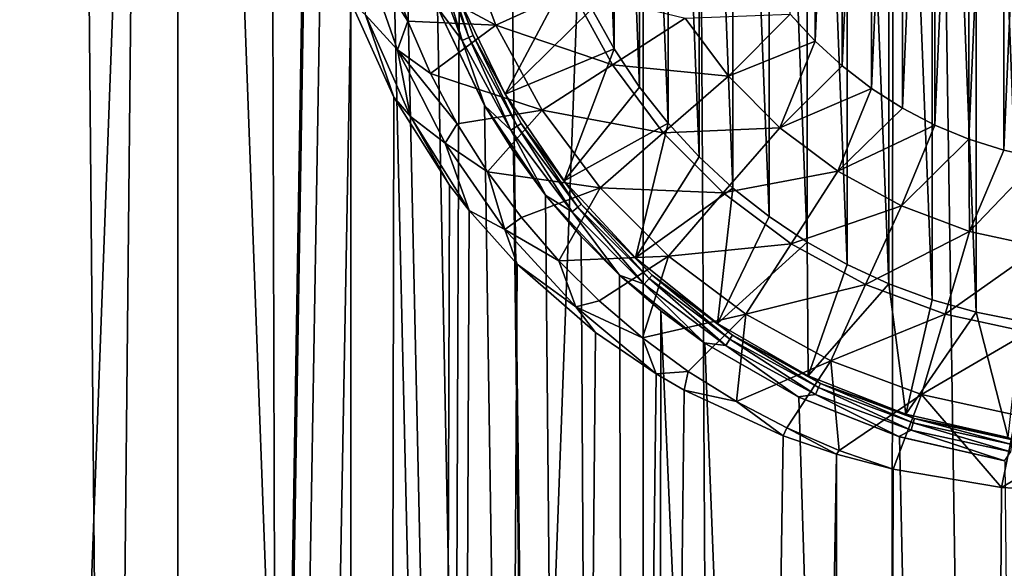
# Model space of a CAD drawing. Header units: metres. Extents: x -24 to 24, y -69 to 184.
# Tile 289 of 656: x -4.67 to -0.46, y 48.73 to 51.07. Entities that reach past the tile are written whole.
import ezdxf

# ---------------------------------------------------------------- set-up
doc = ezdxf.new("R2010")
doc.units = ezdxf.units.M
for name, color, linetype in [('367', 7, 'CONTINUOUS'), ('369', 7, 'CONTINUOUS'), ('4033', 7, 'CONTINUOUS'), ('576', 2, 'CONTINUOUS'), ('580', 2, 'CONTINUOUS'), ('582', 2, 'CONTINUOUS'), ('734', 7, 'CONTINUOUS'), ('735', 7, 'CONTINUOUS'), ('738', 7, 'CONTINUOUS'), ('739', 7, 'CONTINUOUS'), ('741', 7, 'CONTINUOUS'), ('743', 7, 'CONTINUOUS')]:
    doc.layers.add(name, color=color, linetype=linetype)

msp = doc.modelspace()

# ---------------------------------------------------------------- linework, layer by layer
at = {"layer": '367'}
for points in [[(-5.396133, -68.3, -23.642002), (-3.255157, 145.2, -24.030532), (-3.445987, 52.476436, -24.00391)], [(-3.255157, 145.2, -24.030532), (-5.396133, -68.3, -23.642002), (-5.396133, 145.2, -23.642002)], [(-3.445989, 52.023593, -24.003909), (-5.396133, -68.3, -23.642002), (-3.445987, 52.476436, -24.00391)], [(-3.382658, 51.576151, -24.012916), (-5.396133, -68.3, -23.642002), (-3.445989, 52.023593, -24.003909)], [(-3.257658, 51.144112, -24.030193), (-5.396133, -68.3, -23.642002), (-3.382658, 51.576151, -24.012916)], [(-3.255157, -68.3, -24.030532), (-5.396133, -68.3, -23.642002), (-3.257658, 51.144112, -24.030193)], [(-3.074125, 50.736834, -24.05436), (-3.255157, -68.3, -24.030532), (-3.257658, 51.144112, -24.030193)], [(-2.835478, 50.361229, -24.083658), (-3.255157, -68.3, -24.030532), (-3.074125, 50.736834, -24.05436)], [(-2.752013, 50.253609, -24.093338), (-3.255157, -68.3, -24.030532), (-2.835478, 50.361229, -24.083658)], [(-2.546706, 50.024802, -24.115903), (-3.255157, -68.3, -24.030532), (-2.752013, 50.253609, -24.093338)], [(-2.211479, 49.731932, -24.148952), (-3.255157, -68.3, -24.030532), (-2.546706, 50.024802, -24.115903)], [(-1.952704, 49.556092, -24.171253), (-3.255157, -68.3, -24.030532), (-2.211479, 49.731932, -24.148952)], [(-1.832025, 49.486089, -24.180699), (-3.255157, -68.3, -24.030532), (-1.952704, 49.556092, -24.171253)], [(-1.409202, 49.290788, -24.20902), (-3.255157, -68.3, -24.030532), (-1.832025, 49.486089, -24.180699)], [(-1.181085, 49.213175, -24.221221), (-3.255157, -68.3, -24.030532), (-1.409202, 49.290788, -24.20902)], [(-1.087972, -68.3, -24.225582), (-3.255157, -68.3, -24.030532), (-1.181085, 49.213175, -24.221221)], [(-0.939204, 49.149114, -24.231805), (-1.087972, -68.3, -24.225582), (-1.181085, 49.213175, -24.221221)], [(-0.476036, 49.070432, -24.245327), (-1.087972, -68.3, -24.225582), (-0.939204, 49.149114, -24.231805)], [(0.939204, 49.149114, -24.231805), (-1.087972, -68.3, -24.225582), (0.476055, 49.070433, -24.245327)], [(1.087972, -68.3, -24.225582), (-1.087972, -68.3, -24.225582), (0.939204, 49.149114, -24.231805)], [(0.476055, 49.070433, -24.245327), (-1.087972, -68.3, -24.225582), (0, 49.043764, -24.25)], [(0, 49.043764, -24.25), (-1.087972, -68.3, -24.225582), (-0.476036, 49.070432, -24.245327)]]:
    msp.add_3dface(points, dxfattribs=at)
at = {"layer": '369'}
for points in [[(-5.396133, -68.3, 23.642002), (-3.255157, -68.3, 24.030532), (-5.37995, 65.481644, 23.64569)], [(-5.37995, 65.481644, 23.64569), (-3.255157, -68.3, 24.030532), (-4.510412, 65.368551, 23.826848)], [(-4.510412, 65.368551, 23.826848), (-3.255157, -68.3, 24.030532), (-3.631011, 65.276726, 23.976619)], [(-3.631011, 65.276726, 23.976619), (-3.255157, -68.3, 24.030532), (-2.739893, 65.205568, 24.094719)], [(-3.255157, -68.3, 24.030532), (-1.087972, -68.3, 24.225582), (-2.739893, 65.205568, 24.094719)], [(-2.739893, 65.205568, 24.094719), (-1.087972, -68.3, 24.225582), (-1.83678, 65.154766, 24.180338)], [(-1.83678, 65.154766, 24.180338), (-1.087972, -68.3, 24.225582), (-0.922576, 65.124184, 24.232444)], [(-1.087972, -68.3, 24.225582), (1.087972, -68.3, 24.225582), (-0.922576, 65.124184, 24.232444)], [(-0.922576, 65.124184, 24.232444), (1.087972, -68.3, 24.225582), (0, 65.113926, 24.25)]]:
    msp.add_3dface(points, dxfattribs=at)
at = {"layer": '4033'}
for points in [[(-3.206736, 51.363348, -24.171369), (-3.014252, 51.061772, -24.231805), (-3.058383, 50.940191, -24.171369)], [(-3.094907, 51.291278, -24.231805), (-3.014252, 51.061772, -24.231805), (-3.206736, 51.363348, -24.171369)], [(-3.206736, 51.363348, -24.171369), (-3.058383, 50.940191, -24.171369), (-3.194939, 51.088409, -24.093773)], [(-3.074125, 50.736834, -24.05436), (-3.257658, 51.144112, -24.030193), (-3.194939, 51.088409, -24.093773)], [(-3.194939, 51.088409, -24.093773), (-3.058383, 50.940191, -24.171369), (-3.002408, 50.655486, -24.093773)], [(-3.074125, 50.736834, -24.05436), (-3.194939, 51.088409, -24.093773), (-3.002408, 50.655486, -24.093773)], [(-3.014252, 51.061772, -24.231805), (-2.916604, 50.838964, -24.231805), (-3.058383, 50.940191, -24.171369)], [(-3.058383, 50.940191, -24.171369), (-2.802514, 50.624111, -24.231805), (-2.854476, 50.540826, -24.171369)], [(-2.916604, 50.838964, -24.231805), (-2.802514, 50.624111, -24.231805), (-3.058383, 50.940191, -24.171369)], [(-3.058383, 50.940191, -24.171369), (-2.854476, 50.540826, -24.171369), (-3.002408, 50.655486, -24.093773)], [(-2.835478, 50.361229, -24.083658), (-3.074125, 50.736834, -24.05436), (-3.002408, 50.655486, -24.093773)], [(-2.854476, 50.540826, -24.171369), (-2.752013, 50.253609, -24.093338), (-3.002408, 50.655486, -24.093773)], [(-2.752013, 50.253609, -24.093338), (-2.835478, 50.361229, -24.083658), (-3.002408, 50.655486, -24.093773)], [(-2.802514, 50.624111, -24.231805), (-2.672625, 50.418423, -24.231805), (-2.854476, 50.540826, -24.171369)], [(-2.854476, 50.540826, -24.171369), (-2.672625, 50.418423, -24.231805), (-2.598718, 50.172508, -24.171369)], [(-2.752013, 50.253609, -24.093338), (-2.854476, 50.540826, -24.171369), (-2.598718, 50.172508, -24.171369)], [(-2.672625, 50.418423, -24.231805), (-2.52767, 50.22306, -24.231805), (-2.598718, 50.172508, -24.171369)], [(-2.546706, 50.024802, -24.115903), (-2.752013, 50.253609, -24.093338), (-2.598718, 50.172508, -24.171369)], [(-2.52767, 50.22306, -24.231805), (-2.368466, 50.039125, -24.231805), (-2.598718, 50.172508, -24.171369)], [(-2.598718, 50.172508, -24.171369), (-2.368466, 50.039125, -24.231805), (-2.295755, 49.841926, -24.171369)], [(-2.546706, 50.024802, -24.115903), (-2.598718, 50.172508, -24.171369), (-2.295755, 49.841926, -24.171369)], [(-2.211479, 49.731932, -24.148952), (-2.546706, 50.024802, -24.115903), (-2.295755, 49.841926, -24.171369)], [(-2.368466, 50.039125, -24.231805), (-2.19591, 49.867652, -24.231805), (-2.295755, 49.841926, -24.171369)], [(-2.19591, 49.867652, -24.231805), (-2.010974, 49.70961, -24.231805), (-2.295755, 49.841926, -24.171369)], [(-2.010974, 49.70961, -24.231805), (-1.952704, 49.556092, -24.171253), (-2.295755, 49.841926, -24.171369)], [(-1.952704, 49.556092, -24.171253), (-2.211479, 49.731932, -24.148952), (-2.295755, 49.841926, -24.171369)], [(-1.952704, 49.556092, -24.171253), (-2.010974, 49.70961, -24.231805), (-1.814702, 49.565888, -24.231805)], [(-1.832025, 49.486089, -24.180699), (-1.952704, 49.556092, -24.171253), (-1.814702, 49.565888, -24.231805)], [(-1.832025, 49.486089, -24.180699), (-1.814702, 49.565888, -24.231805), (-1.608201, 49.437298, -24.231805)], [(-1.409202, 49.290788, -24.20902), (-1.832025, 49.486089, -24.180699), (-1.608201, 49.437298, -24.231805)], [(-1.409202, 49.290788, -24.20902), (-1.608201, 49.437298, -24.231805), (-1.392633, 49.324565, -24.231805)], [(-1.181085, 49.213175, -24.221221), (-1.409202, 49.290788, -24.20902), (-1.392633, 49.324565, -24.231805)], [(-1.181085, 49.213175, -24.221221), (-1.392633, 49.324565, -24.231805), (-1.169215, 49.228322, -24.231805)], [(-0.939204, 49.149114, -24.231805), (-1.181085, 49.213175, -24.221221), (-1.169215, 49.228322, -24.231805)]]:
    msp.add_3dface(points, dxfattribs=at)
at = {"layer": '576'}
for points in [[(-3.996623, 5.623234, -21.379652), (-3.996623, 58.7, -21.379652), (-5.952156, 58.7, -20.919712)], [(-5.952156, 5.623234, -20.919712), (-3.996623, 5.623234, -21.379652), (-5.952156, 58.7, -20.919712)], [(-3.996623, 58.7, -21.379652), (-2.006928, 5.623234, -21.65721), (-3.091406, 52.019353, -21.529183)], [(-3.996623, 5.623234, -21.379652), (-2.006928, 5.623234, -21.65721), (-3.996623, 58.7, -21.379652)], [(-3.091406, 52.019353, -21.529183), (-2.006928, 5.623234, -21.65721), (-3.02287, 51.56279, -21.538913)], [(-3.02287, 51.56279, -21.538913), (-2.006928, 5.623234, -21.65721), (-2.886947, 51.120602, -21.557552)], [(-2.886947, 51.120602, -21.557552), (-2.006928, 5.623234, -21.65721), (-2.686161, 50.702569, -21.58349)], [(-2.686161, 50.702569, -21.58349), (-2.006928, 5.623234, -21.65721), (-2.562655, 50.505641, -21.598502)], [(-2.562655, 50.505641, -21.598502), (-2.006928, 5.623234, -21.65721), (-2.424607, 50.318347, -21.614435)], [(-2.424607, 50.318347, -21.614435), (-2.006928, 5.623234, -21.65721), (-2.272907, 50.141949, -21.630913)], [(-2.272907, 50.141949, -21.630913), (-2.006928, 5.623234, -21.65721), (-2.108212, 49.977241, -21.647585)], [(-2.108212, 49.977241, -21.647585), (-2.006928, 5.623234, -21.65721), (-1.93185, 49.82555, -21.664036)], [(-2.006928, 5.623234, -21.65721), (0, 5.623234, -21.75), (-1.93185, 49.82555, -21.664036)], [(-1.93185, 49.82555, -21.664036), (0, 5.623234, -21.75), (-1.744516, 49.687451, -21.679925)], [(-1.744516, 49.687451, -21.679925), (0, 5.623234, -21.75), (-1.342262, 49.45566, -21.708543)], [(-1.342262, 49.45566, -21.708543), (0, 5.623234, -21.75), (-0.910939, 49.286862, -21.730916)], [(-0.910939, 49.286862, -21.730916), (0, 5.623234, -21.75), (-0.460296, 49.184364, -21.745129)]]:
    msp.add_3dface(points, dxfattribs=at)
at = {"layer": '580'}
for points in [[(-5.952156, 5.623234, 20.919712), (-5.952156, 58.7, 20.919712), (-3.996623, 58.7, 21.379652)], [(-3.996623, 5.623234, 21.379652), (-5.952156, 5.623234, 20.919712), (-3.996623, 58.7, 21.379652)], [(-3.996623, 5.623234, 21.379652), (-3.996623, 58.7, 21.379652), (-2.006928, 58.7, 21.65721)], [(-2.006928, 5.623234, 21.65721), (-3.996623, 5.623234, 21.379652), (-2.006928, 58.7, 21.65721)], [(-2.006928, 5.623234, 21.65721), (-2.006928, 58.7, 21.65721), (0, 58.7, 21.75)], [(0, 5.623234, 21.75), (-2.006928, 5.623234, 21.65721), (0, 58.7, 21.75)]]:
    msp.add_3dface(points, dxfattribs=at)
at = {"layer": '582'}
for points in [[(-2.886947, 51.120602, -21.557552), (-2.686161, 50.702569, -21.58349), (-2.885709, 51.117443, -23.573205)], [(-2.885709, 51.117443, -23.573205), (-2.686161, 50.702569, -21.58349), (-2.684679, 50.7, -23.573205)], [(-2.686161, 50.702569, -21.58349), (-2.562655, 50.505641, -21.598502), (-2.684679, 50.7, -23.573205)], [(-2.684679, 50.7, -23.573205), (-2.424607, 50.318347, -21.614435), (-2.423678, 50.317182, -23.573205)], [(-2.562655, 50.505641, -21.598502), (-2.424607, 50.318347, -21.614435), (-2.684679, 50.7, -23.573205)], [(-2.424607, 50.318347, -21.614435), (-2.272907, 50.141949, -21.630913), (-2.423678, 50.317182, -23.573205)], [(-2.423678, 50.317182, -23.573205), (-2.272907, 50.141949, -21.630913), (-2.108535, 49.977539, -23.573205)], [(-2.272907, 50.141949, -21.630913), (-2.108212, 49.977241, -21.647585), (-2.108535, 49.977539, -23.573205)], [(-2.108535, 49.977539, -23.573205), (-1.93185, 49.82555, -21.664036), (-1.746292, 49.68866, -23.573205)], [(-2.108212, 49.977241, -21.647585), (-1.93185, 49.82555, -21.664036), (-2.108535, 49.977539, -23.573205)], [(-1.93185, 49.82555, -21.664036), (-1.744516, 49.687451, -21.679925), (-1.746292, 49.68866, -23.573205)], [(-1.746292, 49.68866, -23.573205), (-1.744516, 49.687451, -21.679925), (-1.34504, 49.456997, -23.573205)], [(-1.744516, 49.687451, -21.679925), (-1.342262, 49.45566, -21.708543), (-1.34504, 49.456997, -23.573205)], [(-1.34504, 49.456997, -23.573205), (-1.342262, 49.45566, -21.708543), (-0.913741, 49.287724, -23.573205)], [(-1.342262, 49.45566, -21.708543), (-0.910939, 49.286862, -21.730916), (-0.913741, 49.287724, -23.573205)], [(-0.913741, 49.287724, -23.573205), (-0.910939, 49.286862, -21.730916), (-0.462031, 49.184624, -23.573205)], [(-0.910939, 49.286862, -21.730916), (-0.460296, 49.184364, -21.745129), (-0.462031, 49.184624, -23.573205)]]:
    msp.add_3dface(points, dxfattribs=at)
at = {"layer": '734'}
for points in [[(-0.583636, 54.680919, -18.1), (-0.391079, 49.780778, -18.1), (-0.391079, 54.719222, -18.1)], [(-0.772519, 54.627648, -18.1), (-0.583636, 49.819081, -18.1), (-0.583636, 54.680919, -18.1)], [(-0.583636, 49.819081, -18.1), (-0.391079, 49.780778, -18.1), (-0.583636, 54.680919, -18.1)], [(-0.956729, 54.559689, -18.1), (-0.772519, 49.872352, -18.1), (-0.772519, 54.627648, -18.1)], [(-0.772519, 49.872352, -18.1), (-0.583636, 49.819081, -18.1), (-0.772519, 54.627648, -18.1)], [(-1.134959, 54.477525, -18.1), (-0.956729, 49.940311, -18.1), (-0.956729, 54.559689, -18.1)], [(-0.956729, 49.940311, -18.1), (-0.772519, 49.872352, -18.1), (-0.956729, 54.559689, -18.1)], [(-1.306255, 54.381595, -18.1), (-1.134959, 50.022475, -18.1), (-1.134959, 54.477525, -18.1)], [(-1.134959, 50.022475, -18.1), (-0.956729, 49.940311, -18.1), (-1.134959, 54.477525, -18.1)], [(-1.469461, 54.272543, -18.1), (-1.306255, 50.118405, -18.1), (-1.306255, 54.381595, -18.1)], [(-1.306255, 50.118405, -18.1), (-1.134959, 50.022475, -18.1), (-1.306255, 54.381595, -18.1)], [(-1.623629, 54.151007, -18.1), (-1.469461, 50.227457, -18.1), (-1.469461, 54.272543, -18.1)], [(-1.469461, 50.227457, -18.1), (-1.306255, 50.118405, -18.1), (-1.469461, 54.272543, -18.1)], [(-1.767756, 54.017776, -18.1), (-1.623629, 50.348993, -18.1), (-1.623629, 54.151007, -18.1)], [(-1.623629, 50.348993, -18.1), (-1.469461, 50.227457, -18.1), (-1.623629, 54.151007, -18.1)], [(-1.901013, 53.873623, -18.1), (-1.767756, 50.482224, -18.1), (-1.767756, 54.017776, -18.1)], [(-1.767756, 50.482224, -18.1), (-1.623629, 50.348993, -18.1), (-1.767756, 54.017776, -18.1)], [(-2.022556, 53.719443, -18.1), (-1.901013, 50.626377, -18.1), (-1.901013, 53.873623, -18.1)], [(-1.901013, 50.626377, -18.1), (-1.767756, 50.482224, -18.1), (-1.901013, 53.873623, -18.1)], [(-2.131587, 53.556266, -18.1), (-2.022556, 50.780557, -18.1), (-2.022556, 53.719443, -18.1)], [(-2.022556, 50.780557, -18.1), (-1.901013, 50.626377, -18.1), (-2.022556, 53.719443, -18.1)], [(-2.227523, 53.38496, -18.1), (-2.131587, 50.943734, -18.1), (-2.131587, 53.556266, -18.1)], [(-2.131587, 50.943734, -18.1), (-2.022556, 50.780557, -18.1), (-2.131587, 53.556266, -18.1)], [(-2.227523, 51.11504, -18.1), (-2.131587, 50.943734, -18.1), (-2.227523, 53.38496, -18.1)]]:
    msp.add_3dface(points, dxfattribs=at)
at = {"layer": '735'}
for points in [[(-0.464795, 50.511045, -24.6), (-0.311349, 54.022868, -24.6), (-0.311349, 50.477132, -24.6)], [(-0.464795, 53.988955, -24.6), (-0.311349, 54.022868, -24.6), (-0.464795, 50.511045, -24.6)], [(-0.614722, 50.558221, -24.6), (-0.464795, 53.988955, -24.6), (-0.464795, 50.511045, -24.6)], [(-0.614722, 53.941779, -24.6), (-0.464795, 53.988955, -24.6), (-0.614722, 50.558221, -24.6)], [(-0.759849, 50.618243, -24.6), (-0.614722, 53.941779, -24.6), (-0.614722, 50.558221, -24.6)], [(-0.759849, 53.881757, -24.6), (-0.614722, 53.941779, -24.6), (-0.759849, 50.618243, -24.6)], [(-0.899196, 50.690691, -24.6), (-0.759849, 53.881757, -24.6), (-0.759849, 50.618243, -24.6)], [(-0.899196, 53.809309, -24.6), (-0.759849, 53.881757, -24.6), (-0.899196, 50.690691, -24.6)], [(-1.031766, 50.775057, -24.6), (-0.899196, 53.809309, -24.6), (-0.899196, 50.690691, -24.6)], [(-1.031766, 53.724943, -24.6), (-0.899196, 53.809309, -24.6), (-1.031766, 50.775057, -24.6)], [(-1.156458, 50.870651, -24.6), (-1.031766, 53.724943, -24.6), (-1.031766, 50.775057, -24.6)], [(-1.156458, 53.629349, -24.6), (-1.031766, 53.724943, -24.6), (-1.156458, 50.870651, -24.6)], [(-1.272312, 50.976728, -24.6), (-1.156458, 53.629349, -24.6), (-1.156458, 50.870651, -24.6)], [(-1.272312, 53.523272, -24.6), (-1.156458, 53.629349, -24.6), (-1.272312, 50.976728, -24.6)], [(-1.378498, 51.092528, -24.6), (-1.272312, 53.523272, -24.6), (-1.272312, 50.976728, -24.6)]]:
    msp.add_3dface(points, dxfattribs=at)
at = {"layer": '738'}
for points in [[(-2.78271, 51.432923, -24.390983), (-2.638104, 51.045218, -24.390983), (-3.094907, 51.291278, -24.231805)], [(-2.638104, 51.045218, -24.390983), (-2.78271, 51.432923, -24.390983), (-2.313012, 51.193683, -24.506587)], [(-3.094907, 51.291278, -24.231805), (-2.638104, 51.045218, -24.390983), (-3.014252, 51.061772, -24.231805)], [(-2.638104, 51.045218, -24.390983), (-2.313012, 51.193683, -24.506587), (-2.139139, 50.875259, -24.506587)], [(-2.313012, 51.193683, -24.506587), (-1.828689, 51.074773, -24.576625), (-2.139139, 50.875259, -24.506587)], [(-1.828689, 51.074773, -24.576625), (-1.642823, 50.826486, -24.576625), (-2.139139, 50.875259, -24.506587)], [(-1.828689, 51.074773, -24.576625), (-1.378498, 51.092528, -24.6), (-1.642823, 50.826486, -24.576625)], [(-1.378498, 51.092528, -24.6), (-1.272312, 50.976728, -24.6), (-1.642823, 50.826486, -24.576625)], [(-3.014252, 51.061772, -24.231805), (-2.638104, 51.045218, -24.390983), (-2.916604, 50.838964, -24.231805)], [(-2.638104, 51.045218, -24.390983), (-2.439794, 50.68204, -24.390983), (-2.916604, 50.838964, -24.231805)], [(-2.439794, 50.68204, -24.390983), (-2.638104, 51.045218, -24.390983), (-2.139139, 50.875259, -24.506587)], [(-1.642823, 50.826486, -24.576625), (-1.272312, 50.976728, -24.6), (-1.423514, 50.607177, -24.576625)], [(-1.272312, 50.976728, -24.6), (-1.156458, 50.870651, -24.6), (-1.423514, 50.607177, -24.576625)], [(-2.439794, 50.68204, -24.390983), (-2.139139, 50.875259, -24.506587), (-1.92172, 50.58482, -24.506587)], [(-2.139139, 50.875259, -24.506587), (-1.642823, 50.826486, -24.576625), (-1.92172, 50.58482, -24.506587)], [(-1.156458, 50.870651, -24.6), (-1.031766, 50.775057, -24.6), (-1.423514, 50.607177, -24.576625)], [(-2.916604, 50.838964, -24.231805), (-2.439794, 50.68204, -24.390983), (-2.802514, 50.624111, -24.231805)], [(-1.642823, 50.826486, -24.576625), (-1.423514, 50.607177, -24.576625), (-1.92172, 50.58482, -24.506587)], [(-1.423514, 50.607177, -24.576625), (-1.031766, 50.775057, -24.6), (-1.175227, 50.421311, -24.576625)], [(-1.031766, 50.775057, -24.6), (-0.899196, 50.690691, -24.6), (-1.175227, 50.421311, -24.576625)], [(-0.899196, 50.690691, -24.6), (-0.759849, 50.618243, -24.6), (-1.175227, 50.421311, -24.576625)], [(-2.802514, 50.624111, -24.231805), (-2.439794, 50.68204, -24.390983), (-2.672625, 50.418423, -24.231805)], [(-2.439794, 50.68204, -24.390983), (-2.191816, 50.350781, -24.390983), (-2.672625, 50.418423, -24.231805)], [(-2.191816, 50.350781, -24.390983), (-2.439794, 50.68204, -24.390983), (-1.92172, 50.58482, -24.506587)], [(-1.92172, 50.58482, -24.506587), (-1.423514, 50.607177, -24.576625), (-1.66518, 50.32828, -24.506587)], [(-1.423514, 50.607177, -24.576625), (-1.175227, 50.421311, -24.576625), (-1.66518, 50.32828, -24.506587)], [(-1.175227, 50.421311, -24.576625), (-0.759849, 50.618243, -24.6), (-0.903015, 50.272673, -24.576625)], [(-0.759849, 50.618243, -24.6), (-0.614722, 50.558221, -24.6), (-0.903015, 50.272673, -24.576625)], [(-2.191816, 50.350781, -24.390983), (-1.92172, 50.58482, -24.506587), (-1.66518, 50.32828, -24.506587)], [(-0.903015, 50.272673, -24.576625), (-0.614722, 50.558221, -24.6), (-0.612421, 50.164287, -24.576625)], [(-0.614722, 50.558221, -24.6), (-0.464795, 50.511045, -24.6), (-0.612421, 50.164287, -24.576625)], [(-0.464795, 50.511045, -24.6), (-0.311349, 50.477132, -24.6), (-0.612421, 50.164287, -24.576625)], [(-0.612421, 50.164287, -24.576625), (-0.311349, 50.477132, -24.6), (-0.309359, 50.09836, -24.576625)], [(-2.672625, 50.418423, -24.231805), (-2.191816, 50.350781, -24.390983), (-2.52767, 50.22306, -24.231805)], [(-1.66518, 50.32828, -24.506587), (-1.175227, 50.421311, -24.576625), (-1.374741, 50.110861, -24.506587)], [(-1.175227, 50.421311, -24.576625), (-0.903015, 50.272673, -24.576625), (-1.374741, 50.110861, -24.506587)], [(-2.52767, 50.22306, -24.231805), (-2.191816, 50.350781, -24.390983), (-2.368466, 50.039125, -24.231805)], [(-2.191816, 50.350781, -24.390983), (-1.899219, 50.058184, -24.390983), (-2.368466, 50.039125, -24.231805)], [(-1.899219, 50.058184, -24.390983), (-2.191816, 50.350781, -24.390983), (-1.66518, 50.32828, -24.506587)], [(-1.899219, 50.058184, -24.390983), (-1.66518, 50.32828, -24.506587), (-1.374741, 50.110861, -24.506587)], [(-1.374741, 50.110861, -24.506587), (-0.903015, 50.272673, -24.576625), (-1.056317, 49.936988, -24.506587)], [(-0.903015, 50.272673, -24.576625), (-0.612421, 50.164287, -24.576625), (-1.056317, 49.936988, -24.506587)], [(-1.056317, 49.936988, -24.506587), (-0.612421, 50.164287, -24.576625), (-0.716389, 49.810202, -24.506587)], [(-0.612421, 50.164287, -24.576625), (-0.309359, 50.09836, -24.576625), (-0.716389, 49.810202, -24.506587)], [(-1.56796, 49.810206, -24.390983), (-1.899219, 50.058184, -24.390983), (-1.374741, 50.110861, -24.506587)], [(-1.56796, 49.810206, -24.390983), (-1.374741, 50.110861, -24.506587), (-1.056317, 49.936988, -24.506587)], [(-2.368466, 50.039125, -24.231805), (-1.899219, 50.058184, -24.390983), (-2.19591, 49.867652, -24.231805)], [(-2.19591, 49.867652, -24.231805), (-1.899219, 50.058184, -24.390983), (-2.010974, 49.70961, -24.231805)], [(-1.899219, 50.058184, -24.390983), (-1.56796, 49.810206, -24.390983), (-2.010974, 49.70961, -24.231805)], [(-0.716389, 49.810202, -24.506587), (-0.309359, 50.09836, -24.576625), (-0.361878, 49.733082, -24.506587)], [(-1.204782, 49.611896, -24.390983), (-1.56796, 49.810206, -24.390983), (-1.056317, 49.936988, -24.506587)], [(-1.204782, 49.611896, -24.390983), (-1.056317, 49.936988, -24.506587), (-0.716389, 49.810202, -24.506587)], [(-2.010974, 49.70961, -24.231805), (-1.56796, 49.810206, -24.390983), (-1.814702, 49.565888, -24.231805)], [(-1.814702, 49.565888, -24.231805), (-1.56796, 49.810206, -24.390983), (-1.608201, 49.437298, -24.231805)], [(-1.56796, 49.810206, -24.390983), (-1.204782, 49.611896, -24.390983), (-1.608201, 49.437298, -24.231805)], [(-0.817077, 49.46729, -24.390983), (-1.204782, 49.611896, -24.390983), (-0.716389, 49.810202, -24.506587)], [(-0.817077, 49.46729, -24.390983), (-0.716389, 49.810202, -24.506587), (-0.361878, 49.733082, -24.506587)], [(-0.41274, 49.379332, -24.390983), (-0.817077, 49.46729, -24.390983), (-0.361878, 49.733082, -24.506587)], [(-1.608201, 49.437298, -24.231805), (-1.204782, 49.611896, -24.390983), (-1.392633, 49.324565, -24.231805)], [(-1.392633, 49.324565, -24.231805), (-1.204782, 49.611896, -24.390983), (-1.169215, 49.228322, -24.231805)], [(-1.204782, 49.611896, -24.390983), (-0.817077, 49.46729, -24.390983), (-1.169215, 49.228322, -24.231805)], [(-0.817077, 49.46729, -24.390983), (-0.939204, 49.149114, -24.231805), (-1.169215, 49.228322, -24.231805)], [(-0.476036, 49.070432, -24.245327), (-0.939204, 49.149114, -24.231805), (-0.817077, 49.46729, -24.390983)], [(-0.41274, 49.379332, -24.390983), (-0.476036, 49.070432, -24.245327), (-0.817077, 49.46729, -24.390983)], [(0, 49.349812, -24.390983), (-0.476036, 49.070432, -24.245327), (-0.41274, 49.379332, -24.390983)], [(0, 49.043764, -24.25), (-0.476036, 49.070432, -24.245327), (0, 49.349812, -24.390983)]]:
    msp.add_3dface(points, dxfattribs=at)
at = {"layer": '739'}
for points in [[(-2.792621, 51.153977, -23.4), (-2.598076, 50.75, -23.4), (-2.792614, 51.153958, -18.6)], [(-2.792614, 51.153958, -18.6), (-2.598076, 50.75, -23.4), (-2.598069, 50.749987, -18.6)], [(-2.598076, 50.75, -23.4), (-2.345495, 50.379531, -23.4), (-2.598069, 50.749987, -18.6)], [(-2.598069, 50.749987, -18.6), (-2.345495, 50.379531, -23.4), (-2.345475, 50.379506, -18.6)], [(-2.345495, 50.379531, -23.4), (-2.040519, 50.050845, -23.4), (-2.345475, 50.379506, -18.6)], [(-2.345475, 50.379506, -18.6), (-2.040519, 50.050845, -23.4), (-2.0405, 50.050828, -18.6)], [(-2.040519, 50.050845, -23.4), (-1.689961, 49.771284, -23.4), (-2.0405, 50.050828, -18.6)], [(-2.0405, 50.050828, -18.6), (-1.689961, 49.771284, -23.4), (-1.689946, 49.771274, -18.6)], [(-1.689961, 49.771284, -23.4), (-1.301652, 49.547094, -23.4), (-1.689946, 49.771274, -18.6)], [(-1.689946, 49.771274, -18.6), (-1.301652, 49.547094, -23.4), (-1.301623, 49.54708, -18.6)], [(-1.301652, 49.547094, -23.4), (-0.884266, 49.383282, -23.4), (-1.301623, 49.54708, -18.6)], [(-1.301623, 49.54708, -18.6), (-0.884266, 49.383282, -23.4), (-0.884264, 49.383281, -18.6)], [(-0.884266, 49.383282, -23.4), (-0.447127, 49.283508, -23.4), (-0.884264, 49.383281, -18.6)], [(-0.884264, 49.383281, -18.6), (-0.447127, 49.283508, -23.4), (-0.447112, 49.283505, -18.6)]]:
    msp.add_3dface(points, dxfattribs=at)
at = {"layer": '741'}
for points in [[(-2.309693, 51.293276, -18.1), (-2.792614, 51.153958, -18.6), (-2.598069, 50.749987, -18.6)], [(-2.227523, 51.11504, -18.1), (-2.309693, 51.293276, -18.1), (-2.598069, 50.749987, -18.6)], [(-2.131587, 50.943734, -18.1), (-2.227523, 51.11504, -18.1), (-2.598069, 50.749987, -18.6)], [(-2.131587, 50.943734, -18.1), (-2.598069, 50.749987, -18.6), (-2.345475, 50.379506, -18.6)], [(-2.022556, 50.780557, -18.1), (-2.131587, 50.943734, -18.1), (-2.345475, 50.379506, -18.6)], [(-1.901013, 50.626377, -18.1), (-2.022556, 50.780557, -18.1), (-2.345475, 50.379506, -18.6)], [(-1.901013, 50.626377, -18.1), (-2.345475, 50.379506, -18.6), (-2.0405, 50.050828, -18.6)], [(-1.767756, 50.482224, -18.1), (-1.901013, 50.626377, -18.1), (-2.0405, 50.050828, -18.6)], [(-1.623629, 50.348993, -18.1), (-1.767756, 50.482224, -18.1), (-2.0405, 50.050828, -18.6)], [(-1.623629, 50.348993, -18.1), (-2.0405, 50.050828, -18.6), (-1.689946, 49.771274, -18.6)], [(-1.469461, 50.227457, -18.1), (-1.623629, 50.348993, -18.1), (-1.689946, 49.771274, -18.6)], [(-1.306255, 50.118405, -18.1), (-1.469461, 50.227457, -18.1), (-1.689946, 49.771274, -18.6)], [(-1.306255, 50.118405, -18.1), (-1.689946, 49.771274, -18.6), (-1.301623, 49.54708, -18.6)], [(-1.134959, 50.022475, -18.1), (-1.306255, 50.118405, -18.1), (-1.301623, 49.54708, -18.6)], [(-0.956729, 49.940311, -18.1), (-1.134959, 50.022475, -18.1), (-1.301623, 49.54708, -18.6)], [(-0.956729, 49.940311, -18.1), (-1.301623, 49.54708, -18.6), (-0.884264, 49.383281, -18.6)], [(-0.772519, 49.872352, -18.1), (-0.956729, 49.940311, -18.1), (-0.884264, 49.383281, -18.6)], [(-0.583636, 49.819081, -18.1), (-0.772519, 49.872352, -18.1), (-0.884264, 49.383281, -18.6)], [(-0.583636, 49.819081, -18.1), (-0.884264, 49.383281, -18.6), (-0.447112, 49.283505, -18.6)], [(-0.391079, 49.780778, -18.1), (-0.583636, 49.819081, -18.1), (-0.447112, 49.283505, -18.6)]]:
    msp.add_3dface(points, dxfattribs=at)
at = {"layer": '743'}
for points in [[(-2.934685, 51.388299, -23.541421), (-2.782181, 50.979421, -23.541421), (-2.904163, 51.397261, -23.499955)], [(-2.934685, 51.388299, -23.541421), (-2.885709, 51.117443, -23.573205), (-2.782181, 50.979421, -23.541421)], [(-2.753246, 50.992635, -23.499955), (-2.884992, 51.40289, -23.451663), (-2.904163, 51.397261, -23.499955)], [(-2.782181, 50.979421, -23.541421), (-2.753246, 50.992635, -23.499955), (-2.904163, 51.397261, -23.499955)], [(-2.73507, 51.000935, -23.451663), (-2.884992, 51.40289, -23.451663), (-2.753246, 50.992635, -23.499955)], [(-2.73507, 51.000935, -23.451663), (-2.792621, 51.153977, -23.4), (-2.884992, 51.40289, -23.451663)], [(-2.598076, 50.75, -23.4), (-2.792621, 51.153977, -23.4), (-2.73507, 51.000935, -23.451663)], [(-2.885709, 51.117443, -23.573205), (-2.684679, 50.7, -23.573205), (-2.782181, 50.979421, -23.541421)], [(-2.782181, 50.979421, -23.541421), (-2.57304, 50.596408, -23.541421), (-2.753246, 50.992635, -23.499955)], [(-2.54628, 50.613605, -23.499955), (-2.73507, 51.000935, -23.451663), (-2.753246, 50.992635, -23.499955)], [(-2.57304, 50.596408, -23.541421), (-2.54628, 50.613605, -23.499955), (-2.753246, 50.992635, -23.499955)], [(-2.529471, 50.624408, -23.451663), (-2.73507, 51.000935, -23.451663), (-2.54628, 50.613605, -23.499955)], [(-2.529471, 50.624408, -23.451663), (-2.598076, 50.75, -23.4), (-2.73507, 51.000935, -23.451663)], [(-2.782181, 50.979421, -23.541421), (-2.684679, 50.7, -23.573205), (-2.57304, 50.596408, -23.541421)], [(-2.345495, 50.379531, -23.4), (-2.598076, 50.75, -23.4), (-2.529471, 50.624408, -23.451663)], [(-2.684679, 50.7, -23.573205), (-2.423678, 50.317182, -23.573205), (-2.57304, 50.596408, -23.541421)], [(-2.57304, 50.596408, -23.541421), (-2.31152, 50.247057, -23.541421), (-2.54628, 50.613605, -23.499955)], [(-2.287479, 50.267888, -23.499955), (-2.529471, 50.624408, -23.451663), (-2.54628, 50.613605, -23.499955)], [(-2.31152, 50.247057, -23.541421), (-2.287479, 50.267888, -23.499955), (-2.54628, 50.613605, -23.499955)], [(-2.272379, 50.280973, -23.451663), (-2.529471, 50.624408, -23.451663), (-2.287479, 50.267888, -23.499955)], [(-2.272379, 50.280973, -23.451663), (-2.345495, 50.379531, -23.4), (-2.529471, 50.624408, -23.451663)], [(-2.57304, 50.596408, -23.541421), (-2.423678, 50.317182, -23.573205), (-2.31152, 50.247057, -23.541421)], [(-2.040519, 50.050845, -23.4), (-2.345495, 50.379531, -23.4), (-2.272379, 50.280973, -23.451663)], [(-2.423678, 50.317182, -23.573205), (-2.108535, 49.977539, -23.573205), (-2.31152, 50.247057, -23.541421)], [(-2.31152, 50.247057, -23.541421), (-2.002943, 49.93848, -23.541421), (-2.287479, 50.267888, -23.499955)], [(-1.982112, 49.962521, -23.499955), (-2.272379, 50.280973, -23.451663), (-2.287479, 50.267888, -23.499955)], [(-2.002943, 49.93848, -23.541421), (-1.982112, 49.962521, -23.499955), (-2.287479, 50.267888, -23.499955)], [(-1.969027, 49.977621, -23.451663), (-2.272379, 50.280973, -23.451663), (-1.982112, 49.962521, -23.499955)], [(-1.969027, 49.977621, -23.451663), (-2.040519, 50.050845, -23.4), (-2.272379, 50.280973, -23.451663)], [(-2.31152, 50.247057, -23.541421), (-2.108535, 49.977539, -23.573205), (-2.002943, 49.93848, -23.541421)], [(-1.689961, 49.771284, -23.4), (-2.040519, 50.050845, -23.4), (-1.969027, 49.977621, -23.451663)], [(-2.108535, 49.977539, -23.573205), (-1.746292, 49.68866, -23.573205), (-2.002943, 49.93848, -23.541421)], [(-1.636395, 49.70372, -23.499955), (-1.969027, 49.977621, -23.451663), (-1.982112, 49.962521, -23.499955)], [(-1.625592, 49.720529, -23.451663), (-1.969027, 49.977621, -23.451663), (-1.636395, 49.70372, -23.499955)], [(-1.625592, 49.720529, -23.451663), (-1.689961, 49.771284, -23.4), (-1.969027, 49.977621, -23.451663)], [(-2.002943, 49.93848, -23.541421), (-1.653592, 49.67696, -23.541421), (-1.982112, 49.962521, -23.499955)], [(-2.002943, 49.93848, -23.541421), (-1.746292, 49.68866, -23.573205), (-1.653592, 49.67696, -23.541421)], [(-1.653592, 49.67696, -23.541421), (-1.636395, 49.70372, -23.499955), (-1.982112, 49.962521, -23.499955)], [(-1.301652, 49.547094, -23.4), (-1.689961, 49.771284, -23.4), (-1.625592, 49.720529, -23.451663)], [(-1.257365, 49.496754, -23.499955), (-1.625592, 49.720529, -23.451663), (-1.636395, 49.70372, -23.499955)], [(-1.249065, 49.51493, -23.451663), (-1.625592, 49.720529, -23.451663), (-1.257365, 49.496754, -23.499955)], [(-1.249065, 49.51493, -23.451663), (-1.301652, 49.547094, -23.4), (-1.625592, 49.720529, -23.451663)], [(-1.746292, 49.68866, -23.573205), (-1.34504, 49.456997, -23.573205), (-1.653592, 49.67696, -23.541421)], [(-1.653592, 49.67696, -23.541421), (-1.270579, 49.467819, -23.541421), (-1.636395, 49.70372, -23.499955)], [(-1.270579, 49.467819, -23.541421), (-1.257365, 49.496754, -23.499955), (-1.636395, 49.70372, -23.499955)], [(-1.653592, 49.67696, -23.541421), (-1.34504, 49.456997, -23.573205), (-1.270579, 49.467819, -23.541421)], [(-0.884266, 49.383282, -23.4), (-1.301652, 49.547094, -23.4), (-1.249065, 49.51493, -23.451663)], [(-0.852739, 49.345837, -23.499955), (-1.249065, 49.51493, -23.451663), (-1.257365, 49.496754, -23.499955)], [(-0.84711, 49.365008, -23.451663), (-1.249065, 49.51493, -23.451663), (-0.852739, 49.345837, -23.499955)], [(-0.84711, 49.365008, -23.451663), (-0.884266, 49.383282, -23.4), (-1.249065, 49.51493, -23.451663)], [(-1.34504, 49.456997, -23.573205), (-0.913741, 49.287724, -23.573205), (-1.270579, 49.467819, -23.541421)], [(-1.270579, 49.467819, -23.541421), (-0.861701, 49.315315, -23.541421), (-1.257365, 49.496754, -23.499955)], [(-1.270579, 49.467819, -23.541421), (-0.913741, 49.287724, -23.573205), (-0.861701, 49.315315, -23.541421)], [(-0.861701, 49.315315, -23.541421), (-0.852739, 49.345837, -23.499955), (-1.257365, 49.496754, -23.499955)], [(-0.447127, 49.283508, -23.4), (-0.884266, 49.383282, -23.4), (-0.84711, 49.365008, -23.451663)], [(-0.861701, 49.315315, -23.541421), (-0.435281, 49.222553, -23.541421), (-0.852739, 49.345837, -23.499955)], [(-0.430754, 49.254039, -23.499955), (-0.84711, 49.365008, -23.451663), (-0.852739, 49.345837, -23.499955)], [(-0.435281, 49.222553, -23.541421), (-0.430754, 49.254039, -23.499955), (-0.852739, 49.345837, -23.499955)], [(-0.427911, 49.273817, -23.451663), (-0.84711, 49.365008, -23.451663), (-0.430754, 49.254039, -23.499955)], [(-0.427911, 49.273817, -23.451663), (-0.447127, 49.283508, -23.4), (-0.84711, 49.365008, -23.451663)], [(-0.913741, 49.287724, -23.573205), (-0.462031, 49.184624, -23.573205), (-0.861701, 49.315315, -23.541421)], [(-0.861701, 49.315315, -23.541421), (-0.462031, 49.184624, -23.573205), (-0.435281, 49.222553, -23.541421)]]:
    msp.add_3dface(points, dxfattribs=at)

doc.saveas('drawing.dxf')
